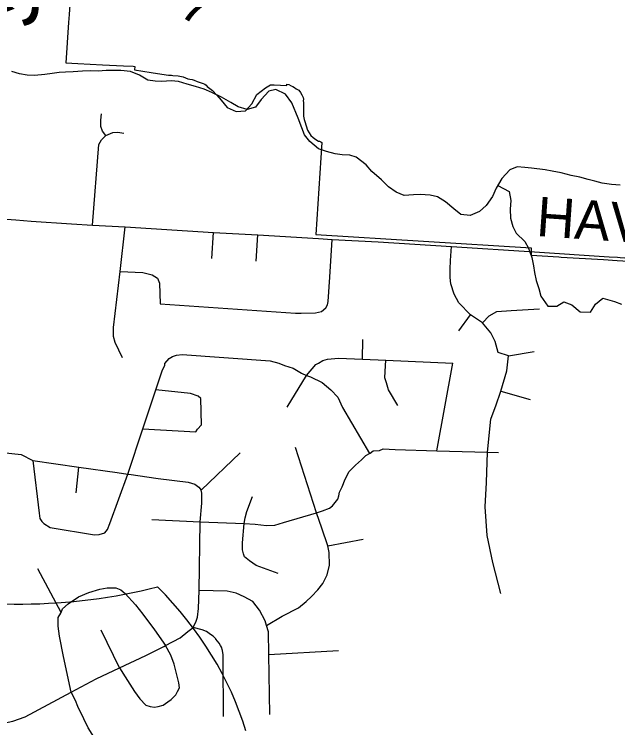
# Model space of a CAD drawing. Extents: x 114604 to 551442, y 316898 to 567001.
# Drawn here: x 244116 to 248711, y 403581 to 409017 of the extents above; entities that cross this region are included whole.
import ezdxf

# ---------------------------------------------------------------- set-up
doc = ezdxf.new("R2010")
doc.units = 0
for name, color, linetype in [('GE_P_Alignment', 7, 'Continuous'), ('GE_P_Alignment_100_Cardinal_Points', 7, 'Continuous'), ('GE_P_Alignment_100_Stations', 7, 'Continuous'), ('GE_P_Alignment_500_Bearings', 7, 'Continuous'), ('PM_P_Cells', 7, 'Continuous'), ('PM_P_CL_Double_Solid', 7, 'Continuous'), ('PM_P_Crosswalk', 7, 'Continuous'), ('PM_P_Stop_Line', 7, 'Continuous')]:
    doc.layers.add(name, color=color, linetype=linetype)

msp = doc.modelspace()

# ---------------------------------------------------------------- linework, layer by layer
at = {"layer": 'GE_P_Alignment'}
for centre, ratio, start_param, end_param in [((244159.9, 407336.3), 0.800001, 4.415841, 5.008936), ((242461.4, 402889.5), 0.8, 0.230566, 0.669003)]:
    msp.add_ellipse(centre, major_axis=(3515.8, 25.5), ratio=ratio, start_param=start_param, end_param=end_param, dxfattribs=at)
at = {"layer": 'GE_P_Alignment_100_Cardinal_Points'}
for p, q in [((245619.1, 407156), (245632.1, 407355.5)), ((245958.4, 407137.3), (245971, 407335.7)), ((247500.1, 406604.2), (247590.1, 406728.2)), ((246766.5, 406389.5), (246770.1, 406539.2)), ((247879.1, 406416.1), (248075.6, 406447.7)), ((247334.1, 405691.1), (247454.2, 406359.1)), ((246193.4, 406024.2), (246341.8, 406266.2)), ((247820.3, 406145.8), (248045, 406082.2)), ((246417.1, 405219.4), (246257.7, 405717.6)), ((245539.7, 405390.1), (245837, 405674.6)), ((244586.6, 405371.5), (244608.1, 405567.6)), ((245162.3, 405166.8), (245530.4, 405149.8)), ((246503.8, 404966.7), (246773.3, 405017.6)), ((244472.6, 404459.5), (244295.3, 404793.2)), ((244916.7, 404038.3), (244777.8, 404325.6)), ((246054.5, 404138.3), (246584.7, 404170.1))]:
    msp.add_line(p, q, dxfattribs=at)
for points in [[(244813.1, 408093.8), (244787.7, 408126.9), (244774.3, 408161.1), (244775, 408209.5), (244780.7, 408258.9)], [(244711.6, 407410.7), (244759.2, 408024.8), (244779.1, 408060.3), (244813.1, 408093.8), (244866.2, 408116.2), (244903.9, 408119.5), (244950.2, 408110.9)], [(244939.4, 406399), (244884.9, 406515.7), (244871.4, 406561.8), (244870.3, 406629.8), (244920.9, 407058.7), (244960.7, 407396.5)], [(244920.9, 407058.7), (245095.5, 407049), (245165.4, 407032.2), (245207.1, 407007.7), (245222.6, 406969.5), (245226.7, 406811.6), (246258.3, 406739.3), (246300.3, 406738.8), (246409, 406742.1), (246456.1, 406753), (246487.4, 406780.1), (246500.6, 406802.7), (246505.7, 406828.4), (246518.4, 407014.1), (246535.3, 407302.1)], [(247820.7, 404603.3), (247759.6, 404839.9), (247716.1, 405046.4), (247700.8, 405264.5), (247711.1, 405450.3), (247719.9, 405679.6), (247745, 405931.8), (247784.4, 406041.3), (247817.6, 406136.9), (247820.3, 406145.8), (247867.6, 406300.3), (247879.1, 406416.1), (247801.4, 406441.1), (247777.5, 406525.3), (247745.3, 406590.5), (247681.1, 406665.2), (247590.1, 406728.2), (247500, 406819.9), (247464.5, 406883.5), (247439.2, 406964), (247434.1, 407012.7), (247434.8, 407076.4), (247437.7, 407141.5), (247445.4, 407248.9)], [(247681.1, 406665.2), (247731.4, 406719.1), (247789.8, 406752.3), (247899.3, 406759.7), (248115.6, 406773.2)], [(245295.6, 406394.8), (245319.8, 406408.6), (245351.9, 406420.1), (245394, 406425.7), (246063.7, 406375.7), (246131.5, 406358.9), (246173.4, 406342.4), (246239.1, 406321.6), (246302.7, 406282.9), (246341.8, 406266.2), (246370.3, 406254.1), (246459.9, 406211), (246527.2, 406156.2), (246578.6, 406099.6), (246615.6, 406021.2), (246819.7, 405669.7)], [(244980.4, 405514), (245095.5, 405859.1), (245194.1, 406154.8), (245242.4, 406299.5), (245260.9, 406343.3), (245263.1, 406357.2), (245295.6, 406394.8)], [(246341.8, 406266.2), (246411.5, 406347.6), (246431.7, 406359.3), (246465.9, 406378.9), (246502, 406388.5), (246584.2, 406397.5), (246766.5, 406389.5), (246945, 406381.6), (247454.2, 406359.1)], [(247036, 406036.2), (246965.4, 406157), (246950.1, 406209.2), (246938.5, 406247.3), (246939.1, 406295.3), (246945, 406381.6)], [(245095.5, 405859.1), (245498.8, 405836.6), (245511, 405856.4), (245541.4, 405890), (245535.9, 406090.1), (245516.1, 406106.3), (245456.4, 406129), (245194.1, 406154.8)], [(243263.5, 405742.9), (243319.2, 405739), (243358.1, 405736.6), (243772, 405710.9), (244026.4, 405678.5), (244167.8, 405662.4), (244255.9, 405618.2), (244608.1, 405567.6), (244900.3, 405525.7), (244980.4, 405514), (244988.1, 405512.9), (245210.2, 405480.4), (245440.1, 405451.5), (245490, 405438.3), (245521.3, 405414.6), (245539.7, 405390.1)], [(245530.4, 405149.8), (245866.7, 405136.7), (245950.3, 405133.4), (246036.2, 405122.4), (246100.3, 405125.6), (246166.6, 405144.8), (246417.1, 405219.4), (246463.8, 405233.3), (246516.1, 405254.6), (246538.3, 405272.3), (246558.6, 405298.1), (246579, 405323.9), (246587.2, 405347.7), (246591.6, 405375.7), (246612.1, 405417.4), (246634.9, 405475.1), (246665.6, 405532.8), (246687.9, 405556.5), (246714.2, 405582.2), (246760.8, 405623.6), (246793.1, 405655.2), (246819.7, 405669.7), (246825.4, 405672.8), (246847.6, 405690.5), (246895.7, 405694), (246925.9, 405705.6), (247015.8, 405700.5), (247334.1, 405691.1), (247719.9, 405679.6), (247801.9, 405677.2)], [(244255.9, 405618.2), (244304.5, 405215), (244310, 405174.9), (244325.8, 405152.7), (244341.6, 405136.5), (244389.2, 405108), (244726.7, 405050), (244760.8, 405053.6), (244804.9, 405065), (244825.3, 405092.8), (244843.8, 405136.5), (244980.4, 405514)], [(245477.7, 404345), (245501, 404392.9), (245511.4, 404424.8), (245518.2, 404488.7), (245523.4, 404626.6), (245530.4, 405149.8), (245544.1, 405292.2), (245542.8, 405354.2), (245543.2, 405369.3), (245539.7, 405390.1)], [(245866.7, 405136.7), (245874.9, 405180.3), (245885.4, 405228.1), (245930.9, 405343.5)], [(246036.5, 404360.4), (246155.8, 404431.1), (246280.6, 404495.6), (246337.2, 404542.9), (246379.7, 404582.4), (246426.3, 404631.9), (246465, 404681.4), (246497.8, 404745), (246516.7, 404820.7), (246513.1, 404917), (246503.8, 404966.7), (246458.1, 405101.3), (246417.1, 405219.4)], [(246125.7, 404757.4), (245958.4, 404817.4), (245906.8, 404852), (245869.2, 404884.4), (245861.5, 404906.5), (245853.8, 404936.6), (245854.5, 404990.6), (245866.7, 405136.7)], [(244547.7, 403851.9), (244491.1, 404123), (244459.1, 404279.4), (244450, 404355.4), (244450.8, 404421.4), (244471.2, 404455.2), (244472.6, 404459.5), (244481.6, 404487.1), (244526.1, 404526.5), (244604.8, 404577.5), (244683.3, 404610.6), (244767.6, 404637.6), (244823.8, 404646.9), (244889.8, 404646.1), (244927.6, 404631.7), (244961.3, 404603.3), (245038.3, 404516.4), (245095.4, 404445.8), (245184, 404326.7), (245267.2, 404206.6)], [(246060.5, 403682.5), (246054.5, 404138.3), (246052.2, 404312.4), (246036.5, 404360.4), (246025.2, 404394.7), (245984.2, 404477.2), (245933, 404543.8), (245867.4, 404578.5), (245805.7, 404607.2), (245735.9, 404622.1), (245523.4, 404626.6)], [(243983.4, 403605.5), (244104.6, 403630.9), (244197.5, 403665), (244547.7, 403851.9), (244739, 403953.8), (244916.7, 404038.3), (245118.3, 404132.4), (245254.8, 404199.9), (245267.2, 404206.6), (245379.2, 404267.4), (245437.5, 404313.2), (245477.7, 404345)], [(245710.1, 403666.6), (245705.4, 404098.6), (245705.9, 404136.6), (245702.3, 404170.6), (245694.4, 404194.1), (245686.7, 404206.8), (245677, 404224.9), (245650.9, 404255.9), (245649.4, 404259.2), (245629.6, 404279.4), (245609.7, 404291.7), (245578.7, 404315.3), (245546.2, 404328.4), (245477.7, 404345)], [(244916.7, 404038.3), (244959.5, 403969.5), (245030.1, 403856.7), (245071.4, 403800.2), (245116.9, 403753.7), (245150.8, 403743.3), (245184.7, 403738.9), (245210.8, 403742.6), (245248.9, 403754.1), (245285.3, 403777.7), (245309.5, 403797.4), (245346, 403832.9), (245358.3, 403856.8), (245374.6, 403884.6), (245369.1, 403924.6), (245352, 403994.8), (245332.8, 404065), (245307.7, 404135.3), (245267.2, 404206.6)], [(244842.4, 403243.1), (244791.3, 403389.5), (244786.4, 403403.7), (244743.3, 403474.2), (244708, 403532.6), (244678.5, 403580.9), (244645.4, 403649.3), (244600.5, 403741.8), (244583, 403788), (244547.7, 403851.9)]]:
    msp.add_lwpolyline(points, dxfattribs=at)
at = {"layer": 'GE_P_Alignment_100_Stations'}
msp.add_lwpolyline([(244556.5, 409340.4), (244533.4, 409015), (244529.1, 408955), (244507.3, 408646.9), (244600.6, 408642.2), (244786.6, 408632.9), (244947.7, 408624.9), (245021, 408621.2), (245034, 408620.6), (245031.5, 408593), (245159.2, 408573), (245238.1, 408560.6), (245290.8, 408552.3), (245302, 408553.6), (245313.2, 408553.1), (245324.1, 408550.8), (245363.1, 408549.2), (245401.2, 408540.4), (245437, 408526.2), (245453.2, 408523.9), (245469.3, 408519.5), (245485.1, 408514.4), (245508, 408504.9), (245531.4, 408496.6), (245555.1, 408489.4), (245567.3, 408484.6), (245577.7, 408476.6), (245585.5, 408466.1), (245624.1, 408435.3), (245659.1, 408400.6), (245690.3, 408362.4), (245737.3, 408306.6), (245804.2, 408277.4), (245877.1, 408281), (245924.2, 408334.1), (245961.5, 408405.2), (245995.6, 408432.1), (246029.9, 408456.4), (246067.6, 408480.1), (246093.6, 408479.1), (246191.2, 408475.4), (246191.8, 408484), (246205.8, 408481.1), (246223.4, 408471), (246237.1, 408466.5), (246249.9, 408459.6), (246261.3, 408450.5), (246281.6, 408440), (246294.3, 408422), (246305.6, 408403.1), (246315.5, 408383.4), (246317.6, 408370.5), (246316.8, 408357.8), (246316.9, 408345.1), (246317.9, 408332.4), (246318.4, 408240.5), (246320.9, 408228.2), (246324.1, 408215.9), (246328, 408201), (246349.3, 408133.4), (246373.9, 408093.5), (246392.1, 408078), (246411.4, 408063.8), (246431.7, 408051), (246441, 408049.7), (246449.9, 408046.4), (246457.9, 408041.4), (246411, 407339.8), (248051.2, 407237.8), (248051.4, 407182.7), (248262.3, 407168.8), (248280.2, 407167.8), (248603.4, 407148.8), (248705.6, 407141.9), (248791.8, 407136.1)], dxfattribs=at)
at = {"layer": 'GE_P_Alignment_500_Bearings'}
for points in [[(244019, 407458.2), (244128.1, 407450.1), (244245.3, 407439.8), (244552.6, 407420.6)], [(244552.6, 407420.6), (244711.6, 407410.7), (244960.7, 407396.5), (245632.1, 407355.5), (245971, 407335.7), (246432.7, 407308.2)], [(246432.7, 407308.2), (246535.3, 407302.1), (246887.4, 407282.3), (247445.4, 407248.9), (248077.2, 407206.9)], [(248077.2, 407206.9), (248645.9, 407169.1), (248709.6, 407165.8)], [(248709.6, 407165.8), (248730.8, 407164.8), (250160.6, 407061.3), (251652.6, 406976.6), (252198.7, 406945.7), (252673.4, 406916.3), (253118.1, 406889.6)]]:
    msp.add_lwpolyline(points, dxfattribs=at)
at = {"layer": 'PM_P_Cells'}
for points in [[(244635.1, 408583.6), (244563, 408579.5), (244506.9, 408577.4), (244456.8, 408573.4), (244404.7, 408567.3), (244348.6, 408559.2), (244268.4, 408551.1), (244214.3, 408553), (244156.2, 408562.9), (244096, 408580.9)], [(248730.1, 407715.5), (248664, 407719.4), (248591.8, 407729.3), (248535.7, 407745.3), (248485.6, 407757.2), (248423.4, 407777.2), (248355.3, 407789.1), (248281.1, 407809), (248213, 407823), (248158.8, 407832.9), (248054.6, 407844.8), (248004.5, 407850.7), (247946.4, 407854.7), (247890.3, 407832.6), (247828.3, 407766.4), (247786.2, 407692.2), (247756.3, 407630), (247708.2, 407559.8), (247658.2, 407513.7), (247586.1, 407483.5), (247515.9, 407491.4), (247461.8, 407535.4), (247399.6, 407589.4), (247339.4, 407625.4), (247283.3, 407639.4), (247207.2, 407645.3), (247155, 407641.2), (247084.9, 407637.1), (247022.8, 407661.1), (246964.6, 407703.1), (246912.5, 407755.1), (246838.2, 407819.1), (246794.1, 407871.2), (246719.9, 407929.2), (246669.8, 407943.1), (246613.7, 407947.1), (246559.5, 407955), (246493.4, 407971), (246431.3, 407990.9), (246365.1, 408046.9), (246326.9, 408099), (246304.8, 408151), (246278.7, 408225.1), (246230.5, 408341.3), (246182.3, 408409.4), (246106.2, 408443.3), (246054.1, 408431.2), (245996, 408369), (245952, 408308.8), (245887.9, 408292.7), (245819.7, 408312.7), (245765.6, 408344.7), (245693.4, 408384.7), (245621.2, 408420.6), (245561.1, 408446.6), (245494.9, 408466.5), (245432.8, 408484.5), (245366.6, 408504.4), (245310.5, 408510.4), (245240.4, 408506.3), (245188.3, 408508.2), (245132.2, 408516.2), (245068, 408552.1), (244999.8, 408580.1), (244927.7, 408590), (244869.6, 408589.9), (244815.5, 408587.9), (244753.3, 408583.8), (244693.2, 408585.7), (244635.1, 408583.6)], [(247797.8, 407712.6), (247884.5, 407666.2), (247896.6, 407598.1), (247892.6, 407532), (247894.7, 407463.9), (247912.8, 407399.8), (247936.9, 407349.7), (248003.1, 407285.7), (248031.2, 407235.6), (248057.3, 407163.5), (248069.4, 407099.4), (248077.5, 407049.4), (248089.6, 406989.3), (248109.7, 406927.2), (248125.7, 406869.1), (248177.9, 406793), (248246.1, 406793.1), (248300.1, 406825.2), (248362.3, 406803.3), (248424.5, 406749.3), (248504.6, 406747.4), (248540.6, 406807.5), (248596.7, 406853.7), (248686.9, 406829.8), (248739, 406807.8)]]:
    msp.add_lwpolyline(points, dxfattribs=at)

# ---------------------------------------------------------------- texts
at = {"layer": 'PM_P_CL_Double_Solid'}
msp.add_text('HAVENS', height=300.02, rotation=356.0291, dxfattribs=at).set_placement((248086.3, 407328.9))
at = {"layer": 'PM_P_Crosswalk'}
msp.add_text('7', height=300, rotation=329.0487, dxfattribs=at).set_placement((245353.7, 409018.1))
at = {"layer": 'PM_P_Stop_Line'}
msp.add_text('Rocky', height=500.02, rotation=20.5814, dxfattribs=at).set_placement((242692.5, 408523.6))

doc.saveas('drawing.dxf')
